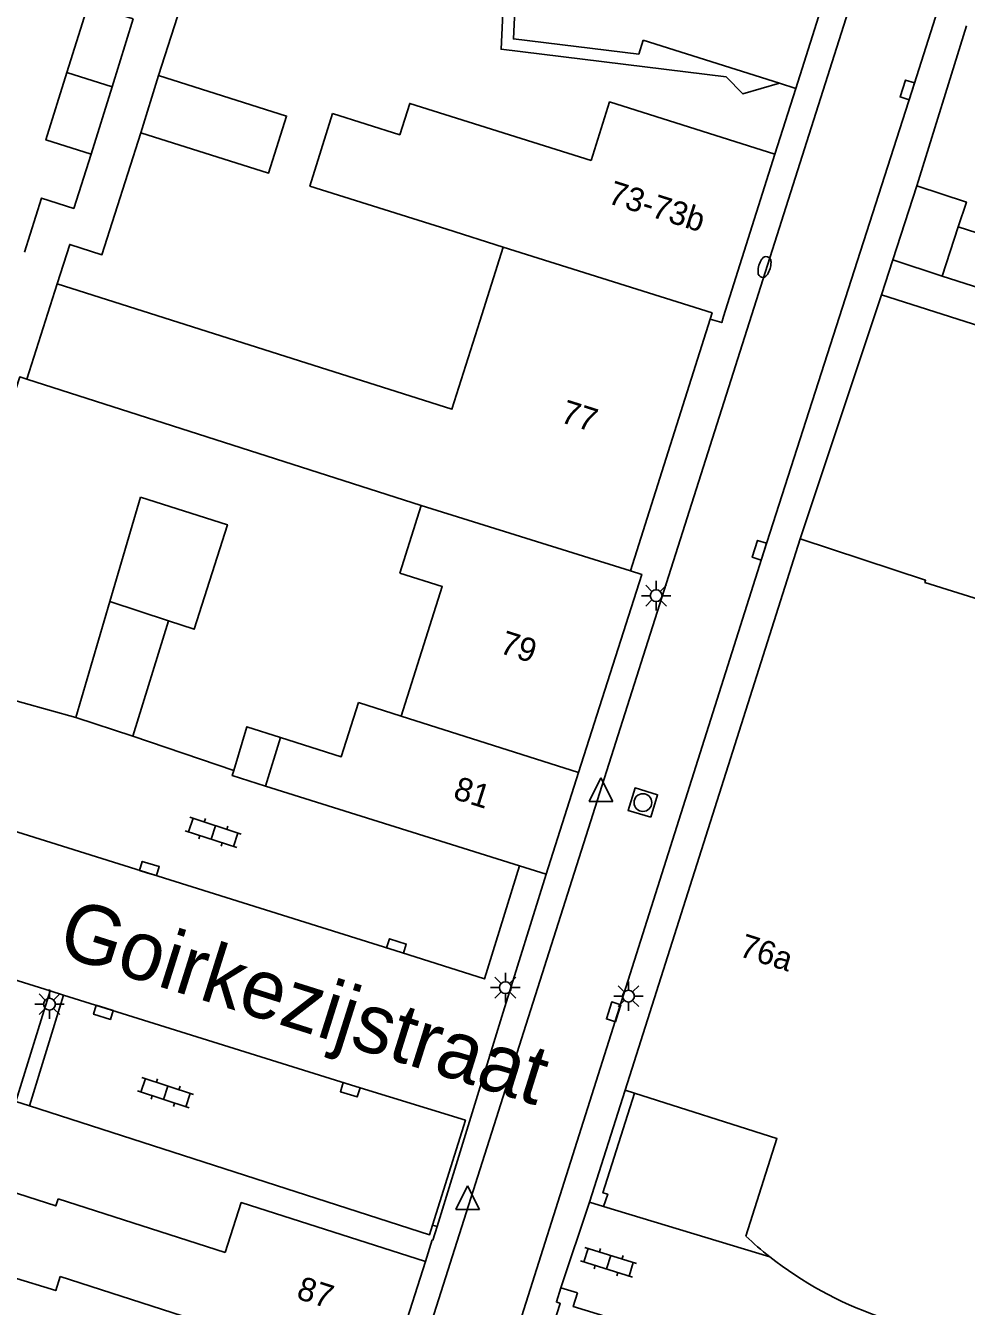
# Model space of a CAD drawing. Extents: x 132998 to 136004, y 396998 to 398512.
# Drawn here: x 133525.3 to 133565.2, y 397708.1 to 397762.3 of the extents above; entities that cross this region are included whole.
import ezdxf

# ---------------------------------------------------------------- set-up
doc = ezdxf.new("R2010")
doc.units = 0
for name, color, linetype in [('gg-afsc-erfafscheiding', 7, 'Continuous'), ('gg-afsc-hekwerk', 7, 'Continuous'), ('gg-afsc-muur', 7, 'Continuous'), ('gg-anno-huisnummerreeks BGT', 7, 'Continuous'), ('gg-anno-openbare ruimte label', 7, 'Continuous'), ('gg-bbg-bijgebouw', 7, 'Continuous'), ('gg-bbg-gedigitaliseerde bebouwing', 7, 'Continuous'), ('gg-bbg-gedigitaliseerde bijgebouw', 7, 'Continuous'), ('gg-bbg-hoofdgebouw', 7, 'Continuous'), ('gg-bbg-luifel en loopbrug', 7, 'Continuous'), ('gg-bbg-tussenscheiding', 7, 'Continuous'), ('gg-knt-verharding', 7, 'Continuous'), ('gg-knt-verharding nz', 7, 'Continuous'), ('gt-grn-groengrens', 7, 'Continuous'), ('gt-symb-brandkraan', 7, 'Continuous'), ('gt-symb-klinker verharding', 7, 'Continuous'), ('gt-symb-kolk', 7, 'Continuous'), ('gt-symb-lichtmast', 7, 'Continuous'), ('gt-symb-rioolschacht', 7, 'Continuous'), ('gt-symb-waterafsluiter', 7, 'Continuous')]:
    doc.layers.add(name, color=color, linetype=linetype)

# ---------------------------------------------------------------- blocks, each defined once
blk = doc.blocks.new('gt0-KOLK')
at = {"layer": 'gt-symb-kolk'}
blk.add_lwpolyline([(0, 0), (0.375, 0), (0.375, 0.4), (-0.375, 0.4), (-0.375, 0), (0, 0)], dxfattribs=at)
blk = doc.blocks.new('gt0-LMAST')
at = {"layer": 'gt-symb-lichtmast'}
for p, q in [((-0.005, 0.246), (-0.005, 0.621)), ((-0.182, 0.173), (-0.447, 0.438)), ((0.172, 0.173), (0.437, 0.438)), ((-0.255, -0.004), (-0.63, -0.004)), ((-0.182, -0.181), (-0.447, -0.446)), ((-0.005, -0.254), (-0.005, -0.629)), ((0.437, -0.446), (0.172, -0.181)), ((0.245, -0.004), (0.62, -0.004))]:
    blk.add_line(p, q, dxfattribs=at)
blk.add_circle((-0.005, -0.004), 0.25, dxfattribs=at)
blk = doc.blocks.new('gt0-RS')
at = {"layer": 'gt-symb-rioolschacht'}
blk.add_lwpolyline([(-0.5, -0.5), (0.5, -0.5), (0.5, 0.5), (-0.5, 0.5)], close=True, dxfattribs=at)
blk.add_circle((0, 0), 0.375, dxfattribs=at)
blk = doc.blocks.new('gt0-BR')
at = {"layer": 'gt-symb-brandkraan'}
for centre, radius, start, end in [((-0.244, 0), 0.206, 107.5669, 252.4331), ((0.599, -2.664), 3, 106.892, 107.5669), ((0, -0.691), 0.938, 73.108, 106.892), ((-0.599, -2.664), 3, 72.4331, 73.108), ((0.244, 0), 0.206, 287.567, 72.4331), ((0.599, 2.664), 3, 252.4331, 253.108), ((0, 0.691), 0.938, 253.108, 286.8921), ((-0.599, 2.664), 3, 286.8921, 287.567)]:
    blk.add_arc(centre, radius, start, end, dxfattribs=at)
blk = doc.blocks.new('gt0-KL1')
at = {"layer": 'gt-symb-klinker verharding'}
for p, q in [((-1.15, 0.3), (1.15, 0.3)), ((-1, -0.3), (-1, 0.3)), ((-0.5, 0.3), (-0.5, 0.45)), ((0, -0.3), (0, 0.3)), ((0.5, 0.3), (0.5, 0.45)), ((1, -0.3), (1, 0.3)), ((-1.15, -0.3), (1.15, -0.3)), ((-0.5, -0.45), (-0.5, -0.3)), ((0.5, -0.45), (0.5, -0.3))]:
    blk.add_line(p, q, dxfattribs=at)
blk = doc.blocks.new('gt0-WAFSL')
at = {"layer": 'gt-symb-waterafsluiter'}
for p, q in [((-0.5, -0.333), (0, 0.667)), ((0, 0.667), (0.5, -0.333)), ((0.5, -0.333), (-0.5, -0.333))]:
    blk.add_line(p, q, dxfattribs=at)

msp = doc.modelspace()

# ---------------------------------------------------------------- linework, layer by layer
at = {"layer": 'gg-afsc-erfafscheiding'}
for p, q in [((133530.935, 397760.201), (133532.779, 397765.977)), ((133529.852, 397732.221), (133534.121, 397730.761))]:
    msp.add_line(p, q, dxfattribs=at)
for points in [[(133530.182, 397757.784), (133528.54, 397752.615), (133527.171, 397753.05), (133526.64, 397751.38)], [(133525.252, 397752.722), (133525.981, 397755.013), (133527.344, 397754.579), (133528.076, 397756.876)], [(133520.951, 397734.812), (133525.059, 397747.44), (133525.358, 397747.343)]]:
    msp.add_lwpolyline(points, dxfattribs=at)
at = {"layer": 'gg-afsc-hekwerk'}
for p, q in [((133561.561, 397750.915), (133562.044, 397752.401)), ((133577.807, 397745.717), (133561.561, 397750.915))]:
    msp.add_line(p, q, dxfattribs=at)
at = {"layer": 'gg-afsc-muur'}
for p, q in [((133563.061, 397755.528), (133565.156, 397762.309)), ((133522.21, 397734.462), (133527.427, 397733.007)), ((133550.699, 397717.225), (133549.194, 397712.483)), ((133524.896, 397716.738), (133525.467, 397716.554)), ((133549.194, 397712.483), (133549.789, 397712.289)), ((133542.535, 397711.5), (133542.735, 397711.448))]:
    msp.add_line(p, q, dxfattribs=at)
for points in [[(133549.789, 397712.289), (133549.96, 397712.812), (133549.76, 397712.877), (133551.102, 397717.097)], [(133525.467, 397716.554), (133542.418, 397711.101), (133542.535, 397711.5)], [(133542.735, 397711.448), (133542.556, 397710.87), (133542.531, 397710.878)]]:
    msp.add_lwpolyline(points, dxfattribs=at)
at = {"layer": 'gg-bbg-bijgebouw'}
for p, q in [((133562.044, 397752.401), (133563.061, 397755.528)), ((133564.811, 397753.799), (133564.124, 397751.708)), ((133564.124, 397751.708), (133562.044, 397752.401)), ((133527.427, 397733.007), (133529.852, 397732.221))]:
    msp.add_line(p, q, dxfattribs=at)
msp.add_lwpolyline([(133563.061, 397755.528), (133565.153, 397754.841), (133564.811, 397753.799)], dxfattribs=at)
at = {"layer": 'gg-bbg-gedigitaliseerde bebouwing'}
for p, q in [((133551.467, 397761.71), (133557.243, 397759.878)), ((133557.243, 397759.878), (133557.93, 397759.66)), ((133543.148, 397753.694), (133545.539, 397752.94)), ((133545.539, 397752.94), (133544.541, 397749.793)), ((133525.358, 397747.343), (133526.64, 397751.38)), ((133526.64, 397751.38), (133536.907, 397748.118)), ((133542.06, 397741.989), (133525.358, 397747.343)), ((133541.15, 397739.13), (133542.06, 397741.989)), ((133541.21, 397733.068), (133539.404, 397733.642)), ((133536.108, 397732.164), (133535.463, 397730.106))]:
    msp.add_line(p, q, dxfattribs=at)
for points in [[(133549.506, 397773.968), (133547.66, 397768.15), (133546.209, 397766.932), (133545.966, 397761.758), (133551.277, 397761.11), (133551.467, 397761.71)], [(133538.311, 397758.59), (133541.155, 397757.693), (133541.576, 397759.027), (133549.259, 397756.602)], [(133557.04, 397756.87), (133550.043, 397759.085), (133549.259, 397756.602)], [(133538.311, 397758.59), (133537.344, 397755.525), (133543.148, 397753.694)], [(133536.907, 397748.118), (133543.361, 397746.071), (133544.541, 397749.793)], [(133541.15, 397739.13), (133542.956, 397738.556), (133541.21, 397733.068)], [(133539.404, 397733.642), (133538.674, 397731.348), (133536.108, 397732.164)], [(133524.153, 397713.098), (133526.582, 397712.316), (133526.678, 397712.615)]]:
    msp.add_lwpolyline(points, dxfattribs=at)
at = {"layer": 'gg-bbg-gedigitaliseerde bijgebouw'}
for p, q in [((133528.965, 397759.73), (133529.861, 397762.605)), ((133528.076, 397756.876), (133528.965, 397759.73)), ((133528.872, 397737.927), (133530.169, 397742.345)), ((133527.427, 397733.007), (133528.872, 397737.927)), ((133529.852, 397732.221), (133531.359, 397737.107))]:
    msp.add_line(p, q, dxfattribs=at)
for points in [[(133529.861, 397762.605), (133527.953, 397763.204), (133527.057, 397760.33)], [(133527.057, 397760.33), (133526.167, 397757.476), (133528.076, 397756.876)], [(133531.359, 397737.107), (133532.445, 397736.749), (133533.853, 397741.173), (133530.169, 397742.345)]]:
    msp.add_lwpolyline(points, dxfattribs=at)
at = {"layer": 'gg-bbg-hoofdgebouw'}
for p, q in [((133557.93, 397759.66), (133561.284, 397770.231)), ((133557.04, 397756.87), (133554.871, 397749.996)), ((133554.3, 397749.88), (133550.92, 397739.22)), ((133555.158, 397731.276), (133558.11, 397740.58)), ((133550.699, 397717.225), (133555.158, 397731.276)), ((133548.729, 397730.676), (133547.361, 397726.376)), ((133535.463, 397730.106), (133546.226, 397726.732)), ((133546.226, 397726.732), (133547.361, 397726.376)), ((133551.102, 397717.097), (133550.699, 397717.225)), ((133533.758, 397710.339), (133526.678, 397712.615)), ((133542.25, 397709.97), (133540.612, 397704.877)), ((133547.98, 397708.85), (133548.681, 397708.641))]:
    msp.add_line(p, q, dxfattribs=at)
for points in [[(133554.871, 397749.996), (133554.79, 397749.74), (133554.3, 397749.88)], [(133558.11, 397740.58), (133563.427, 397738.825), (133563.395, 397738.73), (133574.533, 397735.247)], [(133550.92, 397739.22), (133551.4, 397739.07), (133548.729, 397730.676)], [(133551.102, 397717.097), (133557.129, 397715.181), (133555.814, 397711.038)], [(133542.25, 397709.97), (133534.437, 397712.457), (133533.758, 397710.339)], [(133545.876, 397701.749), (133547.95, 397708.19), (133547.79, 397708.25), (133547.98, 397708.85)], [(133548.681, 397708.641), (133548.505, 397708.056), (133555.579, 397705.898)]]:
    msp.add_lwpolyline(points, dxfattribs=at)
for centre, radius, start, end in [((133566.133, 397721.961), 15.026, 226.6276, 231.7334), ((133566.492, 397722.368), 15.568, 231.6259, 250.9218)]:
    msp.add_arc(centre, radius, start, end, dxfattribs=at)
at = {"layer": 'gg-bbg-luifel en loopbrug'}
for p, q in [((133530.182, 397757.784), (133530.935, 397760.201)), ((133564.811, 397753.799), (133567.975, 397752.775)), ((133564.124, 397751.708), (133567.315, 397750.68))]:
    msp.add_line(p, q, dxfattribs=at)
for points in [[(133554.979, 397760.154), (133545.445, 397761.318), (133546.09, 397775.052), (133549.506, 397773.968)], [(133530.935, 397760.201), (133536.361, 397758.489), (133535.6, 397756.075), (133530.182, 397757.784)], [(133554.979, 397760.154), (133555.687, 397759.428), (133557.243, 397759.878)], [(133536.108, 397732.164), (133534.679, 397732.619), (133534.121, 397730.761)], [(133534.121, 397730.761), (133534.058, 397730.546), (133535.463, 397730.106)]]:
    msp.add_lwpolyline(points, dxfattribs=at)
at = {"layer": 'gg-bbg-tussenscheiding'}
for p, q in [((133528.965, 397759.73), (133527.057, 397760.33)), ((133550.92, 397739.22), (133542.06, 397741.989)), ((133531.359, 397737.107), (133528.872, 397737.927)), ((133541.21, 397733.068), (133548.729, 397730.676)), ((133526.773, 397709.328), (133540.612, 397704.877))]:
    msp.add_line(p, q, dxfattribs=at)
for points in [[(133545.539, 397752.94), (133554.385, 397750.149), (133554.3, 397749.88)], [(133522.877, 397709.861), (133526.581, 397708.731), (133526.773, 397709.328)]]:
    msp.add_lwpolyline(points, dxfattribs=at)
at = {"layer": 'gg-knt-verharding'}
for p, q in [((133565.5, 397779.742), (133520.598, 397638.541)), ((133557.93, 397759.66), (133557.04, 397756.87)), ((133561.561, 397750.915), (133558.11, 397740.58)), ((133526.339, 397721.431), (133524.033, 397722.15)), ((133526.912, 397721.253), (133526.339, 397721.431)), ((133526.912, 397721.253), (133525.467, 397716.554)), ((133547.98, 397708.85), (133549.194, 397712.483)), ((133556.827, 397710.163), (133549.789, 397712.289)), ((133542.25, 397709.97), (133542.531, 397710.878))]:
    msp.add_line(p, q, dxfattribs=at)
for points in [[(133524.006, 397637.43), (133526.533, 397645.278), (133538.315, 397682.385), (133556.577, 397740.031), (133562.843, 397759.532), (133568.932, 397778.669)], [(133542.735, 397711.448), (133545.534, 397720.52), (133547.361, 397726.376)]]:
    msp.add_lwpolyline(points, dxfattribs=at)
at = {"layer": 'gg-knt-verharding nz'}
for points in [[(133520.644, 397729.504), (133540.954, 397723.14), (133544.744, 397721.932), (133546.226, 397726.732)], [(133542.535, 397711.5), (133543.932, 397715.946), (133539.112, 397717.431), (133526.912, 397721.253)]]:
    msp.add_lwpolyline(points, dxfattribs=at)
at = {"layer": 'gt-grn-groengrens'}
msp.add_line((133526.339, 397721.431), (133524.896, 397716.738), dxfattribs=at)

# ---------------------------------------------------------------- block references
at = {"layer": 'gt-symb-brandkraan', "rotation": -106.26020470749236}
msp.add_blockref('gt0-BR', (133556.604, 397752.096), dxfattribs=at)
at = {"layer": 'gt-symb-klinker verharding'}
for p, rotation in [((133533.255, 397728.141), -18.181268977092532), ((133531.233, 397717.114), -18.181268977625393), ((133549.999, 397709.933), -17.40188791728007)]:
    msp.add_blockref('gt0-KL1', p, dxfattribs=dict(at, rotation=rotation))
at = {"layer": 'gt-symb-kolk'}
for p, rotation in [((133562.843, 397759.532), 72.36228444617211), ((133556.577, 397740.031), 72.30769910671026), ((133530.485, 397726.422), -17.40188791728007), ((133540.954, 397723.14), -17.40188791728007), ((133528.658, 397720.711), 162.59811208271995), ((133550.399, 397720.479), 72.36228444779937), ((133539.112, 397717.431), 162.9056943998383)]:
    msp.add_blockref('gt0-KOLK', p, dxfattribs=dict(at, rotation=rotation))
at = {"layer": 'gt-symb-lichtmast'}
for p in [(133552.018, 397738.174), (133545.633, 397721.572), (133526.321, 397720.868), (133550.845, 397721.209)]:
    msp.add_blockref('gt0-LMAST', p, dxfattribs=at)
at = {"layer": 'gt-symb-rioolschacht', "rotation": 72.96046487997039}
msp.add_blockref('gt0-RS', (133551.452, 397729.405), dxfattribs=at)
at = {"layer": 'gt-symb-waterafsluiter'}
for p in [(133549.672, 397729.788), (133544.026, 397712.503)]:
    msp.add_blockref('gt0-WAFSL', p, dxfattribs=at)

# ---------------------------------------------------------------- texts
at = {"layer": 'gg-anno-huisnummerreeks BGT'}
for s, rotation, p in [('73-73b', 342.5, (133549.917, 397754.814)), ('77', 342.4, (133547.911, 397745.536)), ('79', 342.4, (133545.333, 397735.758)), ('81', 342.4, (133543.368, 397729.583)), ('76a', 342.4, (133555.479, 397722.916)), ('87', 342.2, (133536.73, 397708.41))]:
    msp.add_text(s, height=1, rotation=rotation, dxfattribs=at).set_placement(p)
at = {"layer": 'gg-anno-openbare ruimte label'}
msp.add_text('Goirkezijstraat', height=2.5, rotation=342.5, dxfattribs=at).set_placement((133526.564, 397722.998))

doc.saveas('drawing.dxf')
